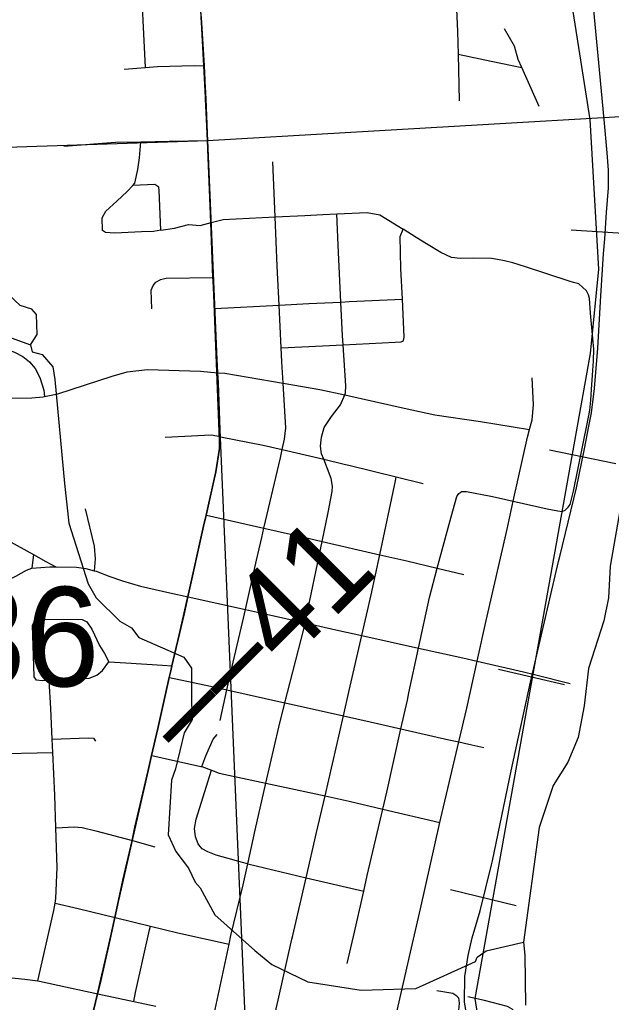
# Model space of a CAD drawing. Extents: x 128.7 to 185.5, y -21.4 to 12.6.
# Drawn here: x 170.898 to 171.552, y -5.344 to -4.257 of the extents above; entities that cross this region are included whole.
import ezdxf

# ---------------------------------------------------------------- set-up
doc = ezdxf.new("R2010")
doc.units = 0
for name, color, linetype in [('tdCoCityStreetMinor', 7, 'Continuous'), ('tdCoHydroRiver', 7, 'Continuous'), ('tdCoPriCL', 7, 'Continuous'), ('tdCoPrimary', 7, 'Continuous'), ('tdCoPriNonDiv', 7, 'Continuous'), ('tdCoPriNonDivCL', 7, 'Continuous'), ('tdCoRRCL', 7, 'Continuous'), ('tdCoSectLine', 7, 'Continuous'), ('tdCoStrucPriMaintName', 7, 'Continuous'), ('tdStHwyPriRefPost1', 7, 'Continuous')]:
    doc.layers.add(name, color=color, linetype=linetype)

msp = doc.modelspace()

# ---------------------------------------------------------------- linework, layer by layer
at = {"layer": 'tdCoCityStreetMinor'}
for p, q in [((171.3828, -4.2951), (171.384, -4.3464)), ((171.0136, -4.3115), (171.0373, -4.3096)), ((171.4723, -4.3528), (171.4532, -4.3096)), ((171.1805, -4.4749), (171.1779, -4.4142)), ((171.3219, -4.4886), (171.3219, -4.4886)), ((171.1138, -4.5764), (171.1849, -4.5726)), ((171.1871, -4.6197), (171.1849, -4.5726)), ((171.1871, -4.6197), (171.2556, -4.6165)), ((171.1883, -4.7323), (171.2342, -4.7431)), ((171.1045, -4.8049), (171.1682, -4.8193)), ((171.2136, -4.9242), (171.2325, -4.8339)), ((171.2325, -4.8339), (171.2961, -4.8487)), ((170.9134, -4.8485), (170.9114, -4.8636)), ((171.3597, -4.8636), (171.3891, -4.8707)), ((171.2763, -4.9382), (171.339, -4.952)), ((171.1273, -4.998), (171.1914, -5.0125)), ((171.2357, -5.1155), (171.256, -5.027)), ((170.9348, -5.0676), (170.9341, -5.0529)), ((171.0995, -5.0831), (171.11, -5.087)), ((171.1704, -5.1014), (171.2357, -5.1155)), ((171.2997, -5.1301), (171.3626, -5.1449)), ((171.1503, -5.1907), (171.2148, -5.206)), ((171.2148, -5.206), (171.2785, -5.221)), ((171.1119, -5.3622), (171.1296, -5.2796)), ((171.0242, -5.3428), (171.0486, -5.348))]:
    msp.add_line(p, q, dxfattribs=at)
for points in [[(171.0373, -4.3096), (171.0346, -4.2575), (171.0339, -4.2415), (171.0314, -4.2262), (171.0282, -4.2154), (171.0146, -4.19), (171.0025, -4.1616), (171.0018, -4.1527), (171.0016, -4.1404)], [(171.0953, -4.1749), (171.0967, -4.1777), (171.1014, -4.1789), (171.1088, -4.1801), (171.2395, -4.1735), (171.2809, -4.1728), (171.2863, -4.1732), (171.2925, -4.1745), (171.2977, -4.1764), (171.3019, -4.1797), (171.3075, -4.1851), (171.312, -4.1905), (171.3179, -4.1952), (171.3263, -4.1982), (171.3396, -4.2019), (171.3707, -4.211), (171.3761, -4.2134), (171.3786, -4.2166), (171.3801, -4.2206), (171.3823, -4.2697), (171.3828, -4.2951)], [(171.4532, -4.3096), (171.4493, -4.301), (171.4452, -4.2859), (171.4341, -4.267)], [(171.3828, -4.2951), (171.4195, -4.3025), (171.4532, -4.3096)], [(171.0373, -4.3096), (171.0504, -4.3086), (171.0911, -4.3074), (171.1023, -4.3077)], [(170.947, -4.3966), (171.004, -4.3924), (171.0319, -4.3918)], [(171.0231, -4.4402), (171.0255, -4.4376), (171.0287, -4.4225), (171.0305, -4.4097), (171.0319, -4.3918)], [(171.0319, -4.3918), (171.0632, -4.3912), (171.1062, -4.3906)], [(171.0541, -4.4898), (171.046, -4.4911), (171.0329, -4.4916), (171.0033, -4.4928), (170.993, -4.4923), (170.9898, -4.4901), (170.9893, -4.476), (170.9932, -4.4686), (171.0056, -4.4575), (171.0169, -4.4469), (171.0231, -4.4402)], [(171.0541, -4.4898), (171.0524, -4.4459), (171.0519, -4.442), (171.0475, -4.439), (171.0231, -4.4402)], [(171.0541, -4.4898), (171.0694, -4.4874), (171.0847, -4.4834), (171.0978, -4.4844), (171.1097, -4.4813), (171.1229, -4.4778), (171.1805, -4.4749)], [(171.1805, -4.4749), (171.2132, -4.4733), (171.2331, -4.4724), (171.2489, -4.4716)], [(171.1849, -4.5726), (171.1829, -4.5294), (171.1805, -4.4749)], [(171.2489, -4.4716), (171.2821, -4.4701), (171.2961, -4.4726), (171.3219, -4.4886)], [(171.2531, -4.5691), (171.2502, -4.5061), (171.2489, -4.4716)], [(171.3212, -4.5658), (171.3196, -4.5321), (171.3186, -4.4968), (171.3219, -4.4886)], [(171.4438, -4.7894), (171.4813, -4.7979), (171.4929, -4.8003), (171.4978, -4.8008), (171.5013, -4.7993), (171.5045, -4.7959), (171.5065, -4.7932), (171.5104, -4.7784), (171.5259, -4.7022), (171.5276, -4.6928), (171.5284, -4.6886), (171.5294, -4.6778), (171.5304, -4.6659), (171.5314, -4.6501), (171.5324, -4.6347), (171.5328, -4.621), (171.5322, -4.6137), (171.5291, -4.5813), (171.5281, -4.5653), (171.527, -4.561), (171.5248, -4.5569), (171.5205, -4.5527), (171.5161, -4.549), (171.5104, -4.5474), (171.5057, -4.5461), (171.4574, -4.5303), (171.4433, -4.5256), (171.4342, -4.5234), (171.4265, -4.5221), (171.4196, -4.5209), (171.3994, -4.5207), (171.3851, -4.5209), (171.3755, -4.5197), (171.3637, -4.5145), (171.3479, -4.5046), (171.3366, -4.4976), (171.3219, -4.4886)], [(171.0441, -4.5765), (171.0436, -4.556), (171.0456, -4.5508), (171.0488, -4.5471), (171.0533, -4.5444), (171.0537, -4.5442), (171.0602, -4.5427), (171.1122, -4.5421)], [(171.2531, -4.5691), (171.2622, -4.5687), (171.3212, -4.5658)], [(171.2556, -4.6165), (171.3134, -4.6137), (171.3198, -4.6132), (171.3212, -4.6125), (171.3225, -4.6117), (171.3233, -4.608), (171.3212, -4.5658)], [(170.7034, -4.5699), (170.7039, -4.5894), (170.7046, -4.6152), (170.7063, -4.6199), (170.7137, -4.6243), (170.7258, -4.6241), (170.8685, -4.6196), (170.8784, -4.6204), (170.8853, -4.6219), (170.8925, -4.6246), (170.9016, -4.6293), (170.909, -4.6354), (170.9152, -4.6428), (170.9203, -4.6527), (170.9248, -4.6667), (170.9255, -4.6738)], [(171.1849, -4.5726), (171.2177, -4.5708), (171.2531, -4.5691)], [(171.2556, -4.6165), (171.2549, -4.6065), (171.2531, -4.5691)], [(171.1893, -4.6589), (171.1878, -4.6354), (171.1871, -4.6197)], [(171.2574, -4.6719), (171.2583, -4.6696), (171.2588, -4.6617), (171.2556, -4.6165)], [(170.9255, -4.6738), (170.9403, -4.6707), (171.0002, -4.651), (171.017, -4.6463), (171.0394, -4.6436), (171.0981, -4.6455), (171.1172, -4.6473), (171.125, -4.648), (171.1893, -4.6589)], [(171.4619, -4.71), (171.4646, -4.6995), (171.4663, -4.683), (171.4646, -4.6529)], [(171.1883, -4.7323), (171.1908, -4.7208), (171.1925, -4.7082), (171.1893, -4.6589)], [(171.1893, -4.6589), (171.2298, -4.6658), (171.2574, -4.6719)], [(170.826, -4.7006), (170.8385, -4.6857), (170.8468, -4.6773), (170.851, -4.6756), (170.857, -4.6756), (170.9115, -4.6751), (170.924, -4.6741), (170.9255, -4.6738)], [(171.2342, -4.7431), (171.2319, -4.7372), (171.2305, -4.7286), (171.2317, -4.7187), (171.2347, -4.7081), (171.243, -4.6958), (171.2529, -4.6829), (171.2574, -4.6719)], [(171.2574, -4.6719), (171.3233, -4.6867), (171.3571, -4.6941), (171.4076, -4.7013), (171.4619, -4.71)], [(171.0589, -4.7185), (171.1023, -4.7163), (171.11, -4.7161), (171.1199, -4.718), (171.1202, -4.7181), (171.1674, -4.7274), (171.1883, -4.7323)], [(171.4438, -4.7894), (171.4596, -4.7185), (171.4619, -4.71)], [(171.1682, -4.8193), (171.1863, -4.7415), (171.1883, -4.7323)], [(171.2325, -4.8339), (171.2391, -4.802), (171.2435, -4.7789), (171.2438, -4.7729), (171.2423, -4.7643), (171.2342, -4.7431)], [(171.2342, -4.7431), (171.2568, -4.7484), (171.2619, -4.7496), (171.3144, -4.7625), (171.3442, -4.7698)], [(171.2961, -4.8487), (171.3137, -4.7668), (171.3144, -4.7626)], [(171.3597, -4.8636), (171.3751, -4.8067), (171.3813, -4.7843), (171.3837, -4.7808), (171.3859, -4.7793), (171.3865, -4.7788), (171.3896, -4.7787), (171.3921, -4.7786), (171.419, -4.7838), (171.4276, -4.7857), (171.4438, -4.7894)], [(170.7709, -4.7851), (170.7753, -4.7851), (170.7901, -4.7871), (170.8099, -4.7945), (170.8846, -4.8327), (170.9134, -4.8485)], [(171.4038, -4.9665), (171.4138, -4.9215), (171.4369, -4.8204), (171.4438, -4.7894)], [(170.9704, -4.7979), (170.9803, -4.8391), (170.9815, -4.8534), (170.9804, -4.8664)], [(171.1478, -4.9094), (171.1601, -4.8548), (171.1658, -4.8295), (171.1682, -4.8193)], [(171.1682, -4.8193), (171.2123, -4.8293), (171.2325, -4.8339)], [(170.7373, -4.8582), (170.7514, -4.8492), (170.7608, -4.8458), (170.7669, -4.8438), (170.78, -4.8438), (170.7918, -4.8455), (170.8054, -4.85), (170.8565, -4.8754), (170.8653, -4.8781), (170.8782, -4.8796), (170.8846, -4.8773), (170.8939, -4.8724), (170.9058, -4.8657), (170.9114, -4.8636)], [(170.9134, -4.8485), (170.9272, -4.8561), (170.938, -4.8622)], [(171.2763, -4.9382), (171.2866, -4.893), (171.2961, -4.8487)], [(171.2961, -4.8487), (171.3262, -4.8556), (171.3597, -4.8636)], [(170.9114, -4.8636), (170.9117, -4.8635), (170.9314, -4.8621), (170.938, -4.8622)], [(170.938, -4.8622), (170.9608, -4.8625), (170.9714, -4.8638), (170.9804, -4.8664)], [(170.9804, -4.8664), (170.9825, -4.867), (170.9978, -4.8729), (171.0118, -4.8776), (171.0318, -4.8833), (171.0643, -4.8909), (171.0844, -4.8954), (171.1478, -4.9094)], [(171.339, -4.952), (171.351, -4.896), (171.3597, -4.8636)], [(171.1273, -4.998), (171.1313, -4.9799), (171.1446, -4.9235), (171.1478, -4.9094)], [(171.1478, -4.9094), (171.1709, -4.9146), (171.2136, -4.9242)], [(170.9309, -4.9879), (170.9228, -4.9883), (170.9169, -4.9873), (170.9142, -4.9836), (170.9142, -4.9835), (170.9124, -4.9267), (170.9144, -4.9225), (170.9206, -4.92), (170.9672, -4.9205), (170.9724, -4.923), (170.9778, -4.9311), (170.9864, -4.9491), (170.9918, -4.958), (170.9968, -4.9671)], [(171.1914, -5.0125), (171.2122, -4.931), (171.2136, -4.9242)], [(171.2136, -4.9242), (171.251, -4.9326), (171.2763, -4.9382)], [(171.256, -5.027), (171.2624, -4.9988), (171.2763, -4.9382)], [(171.3196, -5.0414), (171.3267, -5.0096), (171.3285, -5.0015), (171.339, -4.952)], [(171.339, -4.952), (171.3881, -4.9629), (171.4038, -4.9665)], [(170.9309, -4.9879), (170.9571, -4.9866), (170.9751, -4.9851), (170.9835, -4.9819), (170.9896, -4.9767), (170.9968, -4.9671)], [(170.9968, -4.9671), (171.0155, -4.9681), (171.056, -4.9708), (171.0668, -4.9715)], [(171.3835, -5.0558), (171.3923, -5.0186), (171.4038, -4.9665)], [(171.4038, -4.9665), (171.4552, -4.9782), (171.4671, -4.9812), (171.5065, -4.9913)], [(170.9341, -5.0529), (170.9326, -5.0189), (170.9309, -4.9879)], [(171.0638, -4.9844), (171.1161, -4.9955), (171.1273, -4.998)], [(171.1197, -5.032), (171.1273, -4.9981), (171.1273, -4.998)], [(171.1704, -5.1014), (171.1846, -5.0393), (171.1914, -5.0125)], [(171.1914, -5.0125), (171.1915, -5.0125), (171.256, -5.027)], [(171.256, -5.027), (171.2856, -5.0337), (171.3196, -5.0414)], [(171.2997, -5.1301), (171.3041, -5.1113), (171.3196, -5.0414)], [(171.3196, -5.0414), (171.3726, -5.0534), (171.3835, -5.0558)], [(170.9341, -5.0529), (170.974, -5.0514), (170.9799, -5.0517), (170.9821, -5.0549)], [(171.0995, -5.0831), (171.0995, -5.0831), (171.104, -5.0712), (171.1121, -5.0527), (171.1163, -5.0475)], [(171.3626, -5.1449), (171.3637, -5.14), (171.3835, -5.0558)], [(171.3835, -5.0558), (171.3948, -5.0583), (171.4111, -5.0618)], [(170.8646, -5.0689), (170.9348, -5.0676)], [(170.9382, -5.1507), (170.937, -5.1148), (170.9348, -5.0676)], [(171.0443, -5.0709), (171.0705, -5.0767), (171.0985, -5.0828), (171.0995, -5.0831)], [(171.1503, -5.1907), (171.1501, -5.1907), (171.1444, -5.1893), (171.1153, -5.1809), (171.1062, -5.1772), (171.1, -5.174), (171.0961, -5.1698), (171.0955, -5.1685), (171.0926, -5.1609), (171.0914, -5.1516), (171.0933, -5.1412), (171.11, -5.087)], [(171.11, -5.087), (171.1185, -5.0902), (171.1703, -5.1014), (171.1704, -5.1014)], [(171.1503, -5.1907), (171.1585, -5.1535), (171.1704, -5.1014)], [(171.2148, -5.206), (171.2264, -5.1559), (171.2357, -5.1155)], [(171.2357, -5.1155), (171.2623, -5.1212), (171.2997, -5.1301)], [(171.2785, -5.221), (171.2824, -5.2037), (171.2997, -5.1301)], [(170.9372, -5.2343), (170.938, -5.229), (170.9397, -5.1947), (170.9382, -5.1507)], [(170.9382, -5.1507), (170.9589, -5.1496), (170.9626, -5.15), (170.9671, -5.1506), (170.9824, -5.154), (171.0227, -5.165), (171.0228, -5.165), (171.0477, -5.1718)], [(171.3031, -5.4073), (171.3111, -5.3718), (171.3117, -5.3693), (171.3303, -5.2882), (171.3413, -5.2406), (171.3626, -5.1449)], [(171.1296, -5.2796), (171.1316, -5.2701), (171.1451, -5.2139), (171.1503, -5.1907)], [(171.1759, -5.3766), (171.1838, -5.3415), (171.1991, -5.2739), (171.2, -5.2699), (171.2148, -5.206)], [(171.2602, -5.3009), (171.267, -5.271), (171.2785, -5.221)], [(170.9182, -5.3202), (170.936, -5.2421), (170.9372, -5.2343)], [(170.9372, -5.2343), (170.9626, -5.2401), (171.0036, -5.2501), (171.0427, -5.2596)], [(171.0242, -5.3428), (171.0263, -5.3331), (171.0418, -5.2635), (171.0427, -5.2596)], [(171.0427, -5.2596), (171.0729, -5.267), (171.1296, -5.2796)], [(170.5945, -5.2988), (170.6023, -5.3081), (170.6174, -5.3177), (170.6317, -5.3221), (170.6526, -5.3251), (170.8698, -5.3171), (170.8862, -5.3165), (170.9039, -5.3182), (170.9182, -5.3202)], [(170.9182, -5.3202), (170.92, -5.3204), (170.9486, -5.3266), (170.9846, -5.3343), (171.0242, -5.3428)], [(171.3678, -5.421), (171.3768, -5.3803), (171.3835, -5.3524), (171.3842, -5.3453), (171.3838, -5.3416), (171.3835, -5.3394), (171.3815, -5.3369), (171.3768, -5.3342), (171.3593, -5.3312)], [(171.4409, -5.3972), (171.4471, -5.3684), (171.4481, -5.3608), (171.4474, -5.3563), (171.4466, -5.3555), (171.4427, -5.3516), (171.4375, -5.3484), (171.4119, -5.3418), (171.3934, -5.3376)]]:
    msp.add_lwpolyline(points, dxfattribs=at)
at = {"layer": 'tdCoHydroRiver'}
for points in [[(171.6013, -4.2092), (171.6023, -4.3149), (171.607, -4.3163), (171.6097, -4.3446), (171.6059, -4.3668), (171.6032, -4.4206), (171.5976, -4.4382), (171.5707, -4.4771), (171.5787, -4.5999), (171.5842, -4.6218), (171.5832, -4.6755), (171.551, -4.8615), (171.5492, -4.8963), (171.5438, -4.9217), (171.527, -4.9745), (171.5223, -5.0157), (171.5157, -5.0507), (171.5042, -5.078), (171.4878, -5.1039), (171.4723, -5.1503), (171.4551, -5.2772), (171.4566, -5.2918), (171.4574, -5.347)], [(170.91, -4.6165), (170.9175, -4.6052), (170.9166, -4.5831), (170.9116, -4.577), (170.8988, -4.5728), (170.8644, -4.541)], [(170.8668, -4.6009), (170.91, -4.6165), (170.9119, -4.6244), (170.923, -4.6271), (170.9346, -4.6408), (170.9368, -4.655), (170.9475, -4.7698), (170.9524, -4.8138), (170.974, -4.8808), (170.9825, -4.8963), (171.0087, -4.9221), (171.0217, -4.9295), (171.03, -4.9402), (171.0797, -4.9619), (171.0881, -4.9742), (171.088, -5.0121), (171.0888, -5.031), (171.0799, -5.0456), (171.0704, -5.0854), (171.0661, -5.0982), (171.0622, -5.1584), (171.0708, -5.177), (171.0848, -5.1955), (171.0923, -5.2111), (171.0975, -5.2173), (171.1139, -5.2469), (171.1582, -5.2866), (171.1768, -5.3019), (171.2168, -5.3211), (171.2757, -5.3303), (171.3359, -5.3284), (171.4022, -5.2986), (171.4038, -5.2938), (171.414, -5.287), (171.4551, -5.2772)]]:
    msp.add_lwpolyline(points, dxfattribs=at)
at = {"layer": 'tdCoPriCL'}
msp.add_lwpolyline([(170.9736, -5.3792), (170.9843, -5.3343), (170.9869, -5.323), (170.9973, -5.2771), (171.0032, -5.2501), (171.0123, -5.2088), (171.0224, -5.165), (171.0256, -5.1501), (171.0402, -5.0875), (171.044, -5.0709), (171.0508, -5.0409), (171.0635, -4.9844), (171.0651, -4.977), (171.0664, -4.9715), (171.0711, -4.9514), (171.0799, -4.9139), (171.084, -4.8954), (171.1014, -4.817), (171.1041, -4.8049), (171.1149, -4.7568), (171.1191, -4.7311), (171.1196, -4.7215), (171.1198, -4.718), (171.1194, -4.7104), (171.1174, -4.6586), (171.1168, -4.6473), (171.1144, -4.5985), (171.1134, -4.5764), (171.112, -4.5457), (171.1118, -4.5421), (171.1094, -4.4813), (171.1083, -4.454), (171.1079, -4.4447), (171.1065, -4.4091), (171.1058, -4.3906), (171.1048, -4.3669), (171.1038, -4.3445), (171.1023, -4.3151), (171.1019, -4.3077), (171.0999, -4.2722), (171.0989, -4.2542)], dxfattribs=at)
at = {"layer": 'tdCoPrimary'}
for points in [[(171.1062, -4.3906), (171.1052, -4.3669), (171.1027, -4.3151), (171.1023, -4.3077), (171.1003, -4.2722), (171.0993, -4.2542), (171.0968, -4.2377), (171.0931, -4.2231), (171.0884, -4.2071), (171.0784, -4.1836), (171.0753, -4.1763), (171.0655, -4.1595), (171.0473, -4.1361), (171.0406, -4.1275), (171.0392, -4.1258)], [(171.1062, -4.3906), (171.1052, -4.3669), (171.1027, -4.3151), (171.1023, -4.3077), (171.1003, -4.2722), (171.0993, -4.2542), (171.0968, -4.2377), (171.0931, -4.2231), (171.0884, -4.2071), (171.0784, -4.1836), (171.0753, -4.1763), (171.0655, -4.1595), (171.0473, -4.1361), (171.0406, -4.1275), (171.0392, -4.1258)], [(170.974, -5.3792), (170.9846, -5.3343), (170.9873, -5.323), (170.9977, -5.2771), (171.0036, -5.2501), (171.0078, -5.2313), (171.0127, -5.2088), (171.0227, -5.165), (171.026, -5.1501), (171.0406, -5.0875), (171.0443, -5.0709), (171.0512, -5.0409), (171.0638, -4.9844), (171.0655, -4.977), (171.0668, -4.9715), (171.0715, -4.9514), (171.0803, -4.9139), (171.0844, -4.8954), (171.1017, -4.817), (171.1045, -4.8049), (171.1142, -4.7616), (171.1153, -4.7568), (171.1195, -4.7311), (171.12, -4.7215), (171.1199, -4.718), (171.1197, -4.7104), (171.1178, -4.6586), (171.1172, -4.6473), (171.1158, -4.6177), (171.1148, -4.5985), (171.1138, -4.5764), (171.1123, -4.5457), (171.1122, -4.5421), (171.1097, -4.4813), (171.1086, -4.454), (171.1069, -4.4091), (171.1062, -4.3906), (171.1052, -4.3669), (171.1027, -4.3151), (171.1023, -4.3077), (171.1003, -4.2722), (171.0993, -4.2542)], [(171.1158, -4.6177), (171.1148, -4.5985), (171.1138, -4.5764), (171.1123, -4.5457), (171.1122, -4.5421), (171.1097, -4.4813), (171.1086, -4.454), (171.1069, -4.4091), (171.1062, -4.3906)], [(171.1158, -4.6177), (171.1148, -4.5985), (171.1138, -4.5764), (171.1123, -4.5457), (171.1122, -4.5421), (171.1097, -4.4813), (171.1086, -4.454), (171.1069, -4.4091), (171.1062, -4.3906)], [(171.1142, -4.7616), (171.1153, -4.7568), (171.1195, -4.7311), (171.12, -4.7215), (171.1199, -4.718), (171.1197, -4.7104), (171.1178, -4.6586), (171.1172, -4.6473), (171.1158, -4.6177)], [(171.1142, -4.7616), (171.1153, -4.7568), (171.1195, -4.7311), (171.12, -4.7215), (171.1199, -4.718), (171.1197, -4.7104), (171.1178, -4.6586), (171.1172, -4.6473), (171.1158, -4.6177)], [(171.0844, -4.8954), (171.1017, -4.817), (171.1045, -4.8049), (171.1142, -4.7616)], [(171.0844, -4.8954), (171.1017, -4.817), (171.1045, -4.8049), (171.1142, -4.7616)], [(171.0715, -4.9514), (171.0803, -4.9139), (171.0844, -4.8954)], [(171.0715, -4.9514), (171.0803, -4.9139), (171.0844, -4.8954)], [(171.0078, -5.2313), (171.0127, -5.2088), (171.0227, -5.165), (171.026, -5.1501), (171.0406, -5.0875), (171.0443, -5.0709), (171.0512, -5.0409), (171.0638, -4.9844), (171.0655, -4.977), (171.0668, -4.9715), (171.0715, -4.9514)], [(171.0078, -5.2313), (171.0127, -5.2088), (171.0227, -5.165), (171.026, -5.1501), (171.0406, -5.0875), (171.0443, -5.0709), (171.0512, -5.0409), (171.0638, -4.9844), (171.0655, -4.977), (171.0668, -4.9715), (171.0715, -4.9514)], [(170.9665, -5.4117), (170.974, -5.3792), (170.9846, -5.3343), (170.9873, -5.323), (170.9977, -5.2771), (171.0036, -5.2501), (171.0078, -5.2313)], [(170.9665, -5.4117), (170.974, -5.3792), (170.9846, -5.3343), (170.9873, -5.323), (170.9977, -5.2771), (171.0036, -5.2501), (171.0078, -5.2313)]]:
    msp.add_lwpolyline(points, dxfattribs=at)
at = {"layer": 'tdCoPriNonDiv'}
msp.add_lwpolyline([(171.0989, -4.2542), (171.1038, -4.3445), (171.1191, -4.7311), (171.1149, -4.7568), (171.0224, -5.165), (170.9641, -5.4206), (170.9924, -5.4278), (171.1554, -5.4667), (171.1338, -5.5595), (171.1143, -5.6422), (171.0679, -5.8475)], dxfattribs=at)
at = {"layer": 'tdCoPriNonDivCL'}
msp.add_lwpolyline([(170.9736, -5.3792), (170.9843, -5.3343), (170.9869, -5.323), (170.9973, -5.2771), (171.0032, -5.2501), (171.0123, -5.2088), (171.0223, -5.165), (171.0256, -5.1501), (171.0402, -5.0875), (171.044, -5.0709), (171.0508, -5.0409), (171.0635, -4.9844), (171.0651, -4.977), (171.0664, -4.9715), (171.0711, -4.9514), (171.0799, -4.9139), (171.084, -4.8954), (171.1014, -4.817), (171.1041, -4.8049), (171.1149, -4.7568), (171.1191, -4.7311), (171.1192, -4.7287), (171.1196, -4.7215), (171.1195, -4.718), (171.1194, -4.7104), (171.1174, -4.6586), (171.1168, -4.6473), (171.1144, -4.5985), (171.1134, -4.5764), (171.112, -4.5457), (171.1118, -4.5421), (171.1094, -4.4813), (171.1083, -4.454), (171.1065, -4.4091), (171.1058, -4.3906), (171.1048, -4.3669), (171.1037, -4.3445), (171.1023, -4.3151), (171.1019, -4.3077), (171.0999, -4.2722), (171.0989, -4.2542)], dxfattribs=at)
msp.add_lwpolyline([(170.9736, -5.3792), (170.9843, -5.3343), (170.9869, -5.323), (170.9973, -5.2771), (171.0032, -5.2501), (171.0123, -5.2088), (171.0223, -5.165), (171.0256, -5.1501), (171.0402, -5.0875), (171.044, -5.0709), (171.0508, -5.0409), (171.0635, -4.9844), (171.0651, -4.977), (171.0664, -4.9715), (171.0711, -4.9514), (171.0799, -4.9139), (171.084, -4.8954), (171.1014, -4.817), (171.1041, -4.8049), (171.1149, -4.7568), (171.1191, -4.7311), (171.1192, -4.7287), (171.1196, -4.7215), (171.1195, -4.718), (171.1194, -4.7104), (171.1174, -4.6586), (171.1168, -4.6473), (171.1144, -4.5985), (171.1134, -4.5764), (171.112, -4.5457), (171.1118, -4.5421), (171.1094, -4.4813), (171.1083, -4.454), (171.1065, -4.4091), (171.1058, -4.3906), (171.1048, -4.3669), (171.1037, -4.3445), (171.1023, -4.3151), (171.1019, -4.3077), (171.0999, -4.2722), (171.0989, -4.2542)], dxfattribs=at)
at = {"layer": 'tdCoRRCL'}
for p, q in [((171.5828, -4.4946), (171.5079, -4.4895)), ((171.5573, -4.7481), (171.4839, -4.733)), ((171.5005, -4.9926), (171.4275, -4.9755)), ((171.4471, -5.2372), (171.3743, -5.2193))]:
    msp.add_line(p, q, dxfattribs=at)
for points in [[(170.8573, -7.2577), (170.9353, -6.7749), (170.989, -6.4856), (171.0233, -6.3501), (171.0462, -6.2893), (171.0827, -6.2121), (171.2025, -6.0813), (171.3203, -5.941), (171.3379, -5.9176), (171.3441, -5.9061), (171.3484, -5.8926), (171.3596, -5.8276), (171.4161, -5.4323), (171.4016, -5.3397), (171.5291, -4.6261), (171.5382, -4.5327), (171.5287, -4.3673), (171.4892, -4.1162)], [(171.3925, -5.3592), (171.3898, -5.3432), (171.3901, -5.3154), (171.3938, -5.2921), (171.3982, -5.2724), (171.4071, -5.2428), (171.4197, -5.1916), (171.4208, -5.1875), (171.4415, -5.0879), (171.4627, -4.9896), (171.4757, -4.9341), (171.4939, -4.8561), (171.4952, -4.8506), (171.5136, -4.7746), (171.5225, -4.7314), (171.5273, -4.7064), (171.5301, -4.6918), (171.5335, -4.6648), (171.5374, -4.62), (171.5406, -4.5623), (171.5437, -4.5157), (171.5449, -4.4992), (171.5469, -4.47), (171.549, -4.4427), (171.549, -4.4233), (171.5476, -4.4042), (171.5442, -4.3672), (171.5382, -4.3046), (171.5264, -4.1798)], [(171.3925, -5.3592), (171.3898, -5.3432), (171.3901, -5.3154), (171.3938, -5.2921), (171.3982, -5.2724), (171.4071, -5.2428), (171.4197, -5.1916), (171.4208, -5.1875), (171.4415, -5.0879), (171.4627, -4.9896), (171.4757, -4.9341), (171.4939, -4.8561), (171.4952, -4.8506), (171.5136, -4.7746), (171.5225, -4.7314), (171.5273, -4.7064), (171.5301, -4.6918), (171.5335, -4.6648), (171.5374, -4.62), (171.5406, -4.5623), (171.5437, -4.5157), (171.5449, -4.4992), (171.5469, -4.47), (171.549, -4.4427), (171.549, -4.4233), (171.5476, -4.4042), (171.5442, -4.3672), (171.5382, -4.3046), (171.5264, -4.1798)]]:
    msp.add_lwpolyline(points, dxfattribs=at)
at = {"layer": 'tdCoSectLine'}
for points in [[(171.0522, -3.3922), (171.1058, -4.3906)], [(171.1058, -4.3906), (172.019, -4.3373)], [(170.1187, -4.4234), (171.1058, -4.3906)], [(171.1058, -4.3906), (171.1483, -5.3855)]]:
    msp.add_lwpolyline(points, dxfattribs=at)

# ---------------------------------------------------------------- texts
at = {"layer": 'tdCoStrucPriMaintName'}
msp.add_text('23006B136', height=0.11, dxfattribs=at).set_placement((170.2338, -4.9943))
msp.add_text('23006B136', height=0.11, dxfattribs=at).set_placement((170.2338, -4.9943))
msp.add_text('23006B136', height=0.11, dxfattribs=at).set_placement((170.2338, -4.9943))
at = {"layer": 'tdStHwyPriRefPost1'}
msp.add_text('‒‒41', height=0.1, rotation=45, dxfattribs=at).set_placement((171.0855, -5.0793))

doc.saveas('drawing.dxf')
